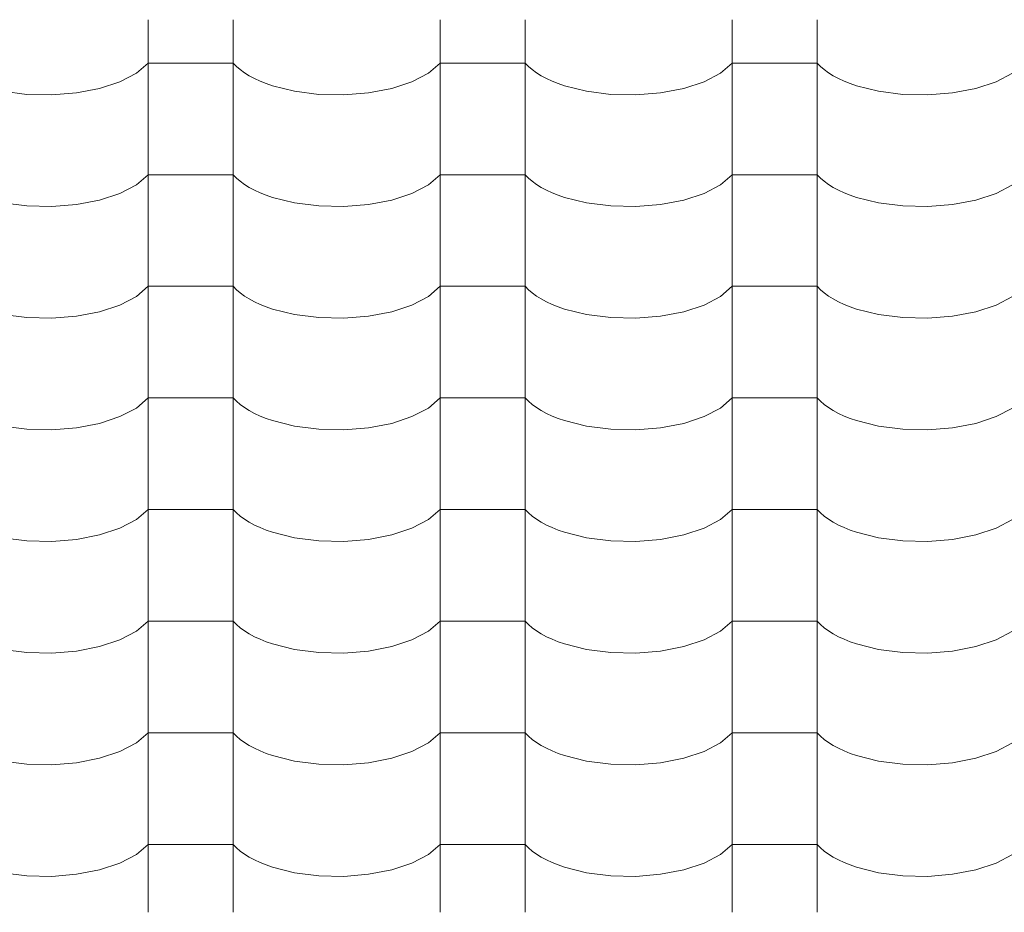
# Model space of a CAD drawing. Header units: millimetres. Extents: x -36478 to 31050, y -14815 to 11827.
# Tile 303 of 656: x -14329 to -13773, y 8472 to 8977. Entities that reach past the tile are written whole.
import ezdxf

# ---------------------------------------------------------------- set-up
doc = ezdxf.new("R2010")
doc.units = ezdxf.units.MM
doc.header["$MEASUREMENT"] = 0
doc.layers.add('Nové_Výplně - Povrchové', color=7, linetype='Continuous')

# ---------------------------------------------------------------- blocks, each defined once
blk = doc.blocks.new('*X13')
at = {"layer": 'Nové_Výplně - Povrchové', "color": 21, "linetype": 'Continuous', "lineweight": 20, "true_color": 0xffaaaa}
for p, q in [((-14256.72, 8976.77), (-14256.72, 8913.89)), ((-14208.69, 8976.77), (-14208.69, 8913.89)), ((-14091.72, 8976.77), (-14091.72, 8913.89)), ((-14043.69, 8976.77), (-14043.69, 8913.89)), ((-13926.72, 8976.77), (-13926.72, 8913.89)), ((-13878.69, 8976.77), (-13878.69, 8913.89)), ((-14263.39, 8946.54), (-14256.72, 8952.23)), ((-14232.71, 8952.23), (-14256.72, 8952.23)), ((-14208.69, 8952.23), (-14232.71, 8952.23)), ((-14208.69, 8952.23), (-14206.86, 8950.34)), ((-14098.39, 8946.54), (-14091.72, 8952.23)), ((-14067.71, 8952.23), (-14091.72, 8952.23)), ((-14043.69, 8952.23), (-14067.71, 8952.23)), ((-14043.69, 8952.23), (-14041.86, 8950.34)), ((-13933.39, 8946.54), (-13926.72, 8952.23)), ((-13902.71, 8952.23), (-13926.72, 8952.23)), ((-13878.69, 8952.23), (-13902.71, 8952.23)), ((-13878.69, 8952.23), (-13876.86, 8950.34)), ((-14272.7, 8941.68), (-14263.39, 8946.54)), ((-14206.86, 8950.34), (-14204.74, 8948.51)), ((-14204.74, 8948.51), (-14202.34, 8946.76)), ((-14202.34, 8946.76), (-14199.65, 8945.08)), ((-14107.7, 8941.68), (-14098.39, 8946.54)), ((-14041.86, 8950.34), (-14039.74, 8948.51)), ((-14039.74, 8948.51), (-14037.34, 8946.76)), ((-14037.34, 8946.76), (-14034.65, 8945.08)), ((-13942.7, 8941.68), (-13933.39, 8946.54)), ((-13876.86, 8950.34), (-13874.74, 8948.51)), ((-13874.74, 8948.51), (-13872.34, 8946.76)), ((-13872.34, 8946.76), (-13869.65, 8945.08)), ((-13777.7, 8941.68), (-13768.39, 8946.54)), ((-14284.18, 8937.89), (-14272.7, 8941.68)), ((-14199.65, 8945.08), (-14196.71, 8943.5)), ((-14196.71, 8943.5), (-14193.53, 8942.03)), ((-14193.53, 8942.03), (-14190.12, 8940.66)), ((-14190.12, 8940.66), (-14186.5, 8939.4)), ((-14119.18, 8937.89), (-14107.7, 8941.68)), ((-14034.65, 8945.08), (-14031.71, 8943.5)), ((-14031.71, 8943.5), (-14028.53, 8942.03)), ((-14028.53, 8942.03), (-14025.12, 8940.66)), ((-14025.12, 8940.66), (-14021.5, 8939.4)), ((-13954.18, 8937.89), (-13942.7, 8941.68)), ((-13869.65, 8945.08), (-13866.71, 8943.5)), ((-13866.71, 8943.5), (-13863.53, 8942.03)), ((-13863.53, 8942.03), (-13860.12, 8940.66)), ((-13860.12, 8940.66), (-13856.5, 8939.4)), ((-13789.18, 8937.89), (-13777.7, 8941.68)), ((-14339.05, 8936.3), (-14325.39, 8934.55)), ((-14325.39, 8934.55), (-14311.21, 8934.23)), ((-14311.21, 8934.23), (-14297.24, 8935.36)), ((-14297.24, 8935.36), (-14284.18, 8937.89)), ((-14186.5, 8939.4), (-14174.05, 8936.3)), ((-14174.05, 8936.3), (-14160.39, 8934.55)), ((-14160.39, 8934.55), (-14146.21, 8934.23)), ((-14146.21, 8934.23), (-14132.24, 8935.36)), ((-14132.24, 8935.36), (-14119.18, 8937.89)), ((-14021.5, 8939.4), (-14009.05, 8936.3)), ((-14009.05, 8936.3), (-13995.39, 8934.55)), ((-13995.39, 8934.55), (-13981.21, 8934.23)), ((-13981.21, 8934.23), (-13967.24, 8935.36)), ((-13967.24, 8935.36), (-13954.18, 8937.89)), ((-13856.5, 8939.4), (-13844.05, 8936.3)), ((-13844.05, 8936.3), (-13830.39, 8934.55)), ((-13830.39, 8934.55), (-13816.21, 8934.23)), ((-13816.21, 8934.23), (-13802.24, 8935.36)), ((-13802.24, 8935.36), (-13789.18, 8937.89)), ((-14256.72, 8913.66), (-14256.72, 8850.78)), ((-14208.69, 8913.66), (-14208.69, 8850.78)), ((-14091.72, 8913.66), (-14091.72, 8850.78)), ((-14043.69, 8913.66), (-14043.69, 8850.78)), ((-13926.72, 8913.66), (-13926.72, 8850.78)), ((-13878.69, 8913.66), (-13878.69, 8850.78)), ((-14263.39, 8883.44), (-14256.72, 8889.13)), ((-14232.71, 8889.13), (-14256.72, 8889.13)), ((-14208.69, 8889.13), (-14232.71, 8889.13)), ((-14208.69, 8889.13), (-14206.86, 8887.24)), ((-14206.86, 8887.24), (-14204.74, 8885.41)), ((-14204.74, 8885.41), (-14202.34, 8883.65)), ((-14098.39, 8883.44), (-14091.72, 8889.13)), ((-14067.71, 8889.13), (-14091.72, 8889.13)), ((-14043.69, 8889.13), (-14067.71, 8889.13)), ((-14043.69, 8889.13), (-14041.86, 8887.24)), ((-14041.86, 8887.24), (-14039.74, 8885.41)), ((-14039.74, 8885.41), (-14037.34, 8883.65)), ((-13933.39, 8883.44), (-13926.72, 8889.13)), ((-13902.71, 8889.13), (-13926.72, 8889.13)), ((-13878.69, 8889.13), (-13902.71, 8889.13)), ((-13878.69, 8889.13), (-13876.86, 8887.24)), ((-13876.86, 8887.24), (-13874.74, 8885.41)), ((-13874.74, 8885.41), (-13872.34, 8883.65)), ((-14284.18, 8874.78), (-14272.7, 8878.57)), ((-14272.7, 8878.57), (-14263.39, 8883.44)), ((-14202.34, 8883.65), (-14199.65, 8881.98)), ((-14199.65, 8881.98), (-14196.71, 8880.4)), ((-14196.71, 8880.4), (-14193.53, 8878.92)), ((-14193.53, 8878.92), (-14190.12, 8877.55)), ((-14119.18, 8874.78), (-14107.7, 8878.57)), ((-14107.7, 8878.57), (-14098.39, 8883.44)), ((-14037.34, 8883.65), (-14034.65, 8881.98)), ((-14034.65, 8881.98), (-14031.71, 8880.4)), ((-14031.71, 8880.4), (-14028.53, 8878.92)), ((-14028.53, 8878.92), (-14025.12, 8877.55)), ((-13954.18, 8874.78), (-13942.7, 8878.57)), ((-13942.7, 8878.57), (-13933.39, 8883.44)), ((-13872.34, 8883.65), (-13869.65, 8881.98)), ((-13869.65, 8881.98), (-13866.71, 8880.4)), ((-13866.71, 8880.4), (-13863.53, 8878.92)), ((-13863.53, 8878.92), (-13860.12, 8877.55)), ((-13789.18, 8874.78), (-13777.7, 8878.57)), ((-13777.7, 8878.57), (-13768.39, 8883.44)), ((-14339.05, 8873.2), (-14325.39, 8871.44)), ((-14297.24, 8872.25), (-14284.18, 8874.78)), ((-14190.12, 8877.55), (-14186.5, 8876.3)), ((-14186.5, 8876.3), (-14174.05, 8873.2)), ((-14174.05, 8873.2), (-14160.39, 8871.44)), ((-14132.24, 8872.25), (-14119.18, 8874.78)), ((-14025.12, 8877.55), (-14021.5, 8876.3)), ((-14021.5, 8876.3), (-14009.05, 8873.2)), ((-14009.05, 8873.2), (-13995.39, 8871.44)), ((-13967.24, 8872.25), (-13954.18, 8874.78)), ((-13860.12, 8877.55), (-13856.5, 8876.3)), ((-13856.5, 8876.3), (-13844.05, 8873.2)), ((-13844.05, 8873.2), (-13830.39, 8871.44)), ((-13802.24, 8872.25), (-13789.18, 8874.78)), ((-14325.39, 8871.44), (-14311.21, 8871.12)), ((-14311.21, 8871.12), (-14297.24, 8872.25)), ((-14160.39, 8871.44), (-14146.21, 8871.12)), ((-14146.21, 8871.12), (-14132.24, 8872.25)), ((-13995.39, 8871.44), (-13981.21, 8871.12)), ((-13981.21, 8871.12), (-13967.24, 8872.25)), ((-13830.39, 8871.44), (-13816.21, 8871.12)), ((-13816.21, 8871.12), (-13802.24, 8872.25)), ((-14256.72, 8850.56), (-14256.72, 8787.68)), ((-14208.69, 8850.56), (-14208.69, 8787.68)), ((-14091.72, 8850.56), (-14091.72, 8787.68)), ((-14043.69, 8850.56), (-14043.69, 8787.68)), ((-13926.72, 8850.56), (-13926.72, 8787.68)), ((-13878.69, 8850.56), (-13878.69, 8787.68)), ((-14263.39, 8820.34), (-14256.72, 8826.03)), ((-14232.71, 8826.03), (-14256.72, 8826.03)), ((-14208.69, 8826.03), (-14232.71, 8826.03)), ((-14208.69, 8826.03), (-14206.86, 8824.13)), ((-14206.86, 8824.13), (-14204.74, 8822.3)), ((-14098.39, 8820.34), (-14091.72, 8826.03)), ((-14067.71, 8826.03), (-14091.72, 8826.03)), ((-14043.69, 8826.03), (-14067.71, 8826.03)), ((-14043.69, 8826.03), (-14041.86, 8824.13)), ((-14041.86, 8824.13), (-14039.74, 8822.3)), ((-13933.39, 8820.34), (-13926.72, 8826.03)), ((-13902.71, 8826.03), (-13926.72, 8826.03)), ((-13878.69, 8826.03), (-13902.71, 8826.03)), ((-13878.69, 8826.03), (-13876.86, 8824.13)), ((-13876.86, 8824.13), (-13874.74, 8822.3)), ((-14272.7, 8815.47), (-14263.39, 8820.34)), ((-14204.74, 8822.3), (-14202.34, 8820.55)), ((-14202.34, 8820.55), (-14199.65, 8818.87)), ((-14199.65, 8818.87), (-14196.71, 8817.3)), ((-14107.7, 8815.47), (-14098.39, 8820.34)), ((-14039.74, 8822.3), (-14037.34, 8820.55)), ((-14037.34, 8820.55), (-14034.65, 8818.87)), ((-14034.65, 8818.87), (-14031.71, 8817.3)), ((-13942.7, 8815.47), (-13933.39, 8820.34)), ((-13874.74, 8822.3), (-13872.34, 8820.55)), ((-13872.34, 8820.55), (-13869.65, 8818.87)), ((-13869.65, 8818.87), (-13866.71, 8817.3)), ((-13777.7, 8815.47), (-13768.39, 8820.34)), ((-14284.18, 8811.68), (-14272.7, 8815.47)), ((-14196.71, 8817.3), (-14193.53, 8815.82)), ((-14193.53, 8815.82), (-14190.12, 8814.45)), ((-14190.12, 8814.45), (-14186.5, 8813.19)), ((-14186.5, 8813.19), (-14174.05, 8810.09)), ((-14119.18, 8811.68), (-14107.7, 8815.47)), ((-14031.71, 8817.3), (-14028.53, 8815.82)), ((-14028.53, 8815.82), (-14025.12, 8814.45)), ((-14025.12, 8814.45), (-14021.5, 8813.19)), ((-14021.5, 8813.19), (-14009.05, 8810.09)), ((-13954.18, 8811.68), (-13942.7, 8815.47)), ((-13866.71, 8817.3), (-13863.53, 8815.82)), ((-13863.53, 8815.82), (-13860.12, 8814.45)), ((-13860.12, 8814.45), (-13856.5, 8813.19)), ((-13856.5, 8813.19), (-13844.05, 8810.09)), ((-13789.18, 8811.68), (-13777.7, 8815.47)), ((-14339.05, 8810.09), (-14325.39, 8808.34)), ((-14325.39, 8808.34), (-14311.21, 8808.02)), ((-14311.21, 8808.02), (-14297.24, 8809.15)), ((-14297.24, 8809.15), (-14284.18, 8811.68)), ((-14174.05, 8810.09), (-14160.39, 8808.34)), ((-14160.39, 8808.34), (-14146.21, 8808.02)), ((-14146.21, 8808.02), (-14132.24, 8809.15)), ((-14132.24, 8809.15), (-14119.18, 8811.68)), ((-14009.05, 8810.09), (-13995.39, 8808.34)), ((-13995.39, 8808.34), (-13981.21, 8808.02)), ((-13981.21, 8808.02), (-13967.24, 8809.15)), ((-13967.24, 8809.15), (-13954.18, 8811.68)), ((-13844.05, 8810.09), (-13830.39, 8808.34)), ((-13830.39, 8808.34), (-13816.21, 8808.02)), ((-13816.21, 8808.02), (-13802.24, 8809.15)), ((-13802.24, 8809.15), (-13789.18, 8811.68)), ((-14256.72, 8787.45), (-14256.72, 8724.57)), ((-14208.69, 8787.45), (-14208.69, 8724.57)), ((-14091.72, 8787.45), (-14091.72, 8724.57)), ((-14043.69, 8787.45), (-14043.69, 8724.57)), ((-13926.72, 8787.45), (-13926.72, 8724.57)), ((-13878.69, 8787.45), (-13878.69, 8724.57)), ((-14263.39, 8757.23), (-14256.72, 8762.92)), ((-14232.71, 8762.92), (-14256.72, 8762.92)), ((-14208.69, 8762.92), (-14232.71, 8762.92)), ((-14208.69, 8762.92), (-14206.86, 8761.03)), ((-14098.39, 8757.23), (-14091.72, 8762.92)), ((-14067.71, 8762.92), (-14091.72, 8762.92)), ((-14043.69, 8762.92), (-14067.71, 8762.92)), ((-14043.69, 8762.92), (-14041.86, 8761.03)), ((-13933.39, 8757.23), (-13926.72, 8762.92)), ((-13902.71, 8762.92), (-13926.72, 8762.92)), ((-13878.69, 8762.92), (-13902.71, 8762.92)), ((-13878.69, 8762.92), (-13876.86, 8761.03)), ((-14272.7, 8752.37), (-14263.39, 8757.23)), ((-14206.86, 8761.03), (-14204.74, 8759.2)), ((-14204.74, 8759.2), (-14202.34, 8757.44)), ((-14202.34, 8757.44), (-14199.65, 8755.77)), ((-14107.7, 8752.37), (-14098.39, 8757.23)), ((-14041.86, 8761.03), (-14039.74, 8759.2)), ((-14039.74, 8759.2), (-14037.34, 8757.44)), ((-14037.34, 8757.44), (-14034.65, 8755.77)), ((-13942.7, 8752.37), (-13933.39, 8757.23)), ((-13876.86, 8761.03), (-13874.74, 8759.2)), ((-13874.74, 8759.2), (-13872.34, 8757.44)), ((-13872.34, 8757.44), (-13869.65, 8755.77)), ((-13777.7, 8752.37), (-13768.39, 8757.23)), ((-14284.18, 8748.57), (-14272.7, 8752.37)), ((-14199.65, 8755.77), (-14196.71, 8754.19)), ((-14196.71, 8754.19), (-14193.53, 8752.71)), ((-14193.53, 8752.71), (-14190.12, 8751.34)), ((-14190.12, 8751.34), (-14186.5, 8750.09)), ((-14119.18, 8748.57), (-14107.7, 8752.37)), ((-14034.65, 8755.77), (-14031.71, 8754.19)), ((-14031.71, 8754.19), (-14028.53, 8752.71)), ((-14028.53, 8752.71), (-14025.12, 8751.34)), ((-14025.12, 8751.34), (-14021.5, 8750.09)), ((-13954.18, 8748.57), (-13942.7, 8752.37)), ((-13869.65, 8755.77), (-13866.71, 8754.19)), ((-13866.71, 8754.19), (-13863.53, 8752.71)), ((-13863.53, 8752.71), (-13860.12, 8751.34)), ((-13860.12, 8751.34), (-13856.5, 8750.09)), ((-13789.18, 8748.57), (-13777.7, 8752.37)), ((-14339.05, 8746.99), (-14325.39, 8745.23)), ((-14325.39, 8745.23), (-14311.21, 8744.91)), ((-14311.21, 8744.91), (-14297.24, 8746.04)), ((-14297.24, 8746.04), (-14284.18, 8748.57)), ((-14186.5, 8750.09), (-14174.05, 8746.99)), ((-14174.05, 8746.99), (-14160.39, 8745.23)), ((-14160.39, 8745.23), (-14146.21, 8744.91)), ((-14146.21, 8744.91), (-14132.24, 8746.04)), ((-14132.24, 8746.04), (-14119.18, 8748.57)), ((-14021.5, 8750.09), (-14009.05, 8746.99)), ((-14009.05, 8746.99), (-13995.39, 8745.23)), ((-13995.39, 8745.23), (-13981.21, 8744.91)), ((-13981.21, 8744.91), (-13967.24, 8746.04)), ((-13967.24, 8746.04), (-13954.18, 8748.57)), ((-13856.5, 8750.09), (-13844.05, 8746.99)), ((-13844.05, 8746.99), (-13830.39, 8745.23)), ((-13830.39, 8745.23), (-13816.21, 8744.91)), ((-13816.21, 8744.91), (-13802.24, 8746.04)), ((-13802.24, 8746.04), (-13789.18, 8748.57)), ((-14256.72, 8724.35), (-14256.72, 8661.47)), ((-14208.69, 8724.35), (-14208.69, 8661.47)), ((-14091.72, 8724.35), (-14091.72, 8661.47)), ((-14043.69, 8724.35), (-14043.69, 8661.47)), ((-13926.72, 8724.35), (-13926.72, 8661.47)), ((-13878.69, 8724.35), (-13878.69, 8661.47)), ((-14263.39, 8694.13), (-14256.72, 8699.82)), ((-14232.71, 8699.82), (-14256.72, 8699.82)), ((-14208.69, 8699.82), (-14232.71, 8699.82)), ((-14208.69, 8699.82), (-14206.86, 8697.92)), ((-14206.86, 8697.92), (-14204.74, 8696.09)), ((-14204.74, 8696.09), (-14202.34, 8694.34)), ((-14098.39, 8694.13), (-14091.72, 8699.82)), ((-14067.71, 8699.82), (-14091.72, 8699.82)), ((-14043.69, 8699.82), (-14067.71, 8699.82)), ((-14043.69, 8699.82), (-14041.86, 8697.92)), ((-14041.86, 8697.92), (-14039.74, 8696.09)), ((-14039.74, 8696.09), (-14037.34, 8694.34)), ((-13933.39, 8694.13), (-13926.72, 8699.82)), ((-13902.71, 8699.82), (-13926.72, 8699.82)), ((-13878.69, 8699.82), (-13902.71, 8699.82)), ((-13878.69, 8699.82), (-13876.86, 8697.92)), ((-13876.86, 8697.92), (-13874.74, 8696.09)), ((-13874.74, 8696.09), (-13872.34, 8694.34)), ((-14272.7, 8689.26), (-14263.39, 8694.13)), ((-14202.34, 8694.34), (-14199.65, 8692.66)), ((-14199.65, 8692.66), (-14196.71, 8691.09)), ((-14196.71, 8691.09), (-14193.53, 8689.61)), ((-14193.53, 8689.61), (-14190.12, 8688.24)), ((-14107.7, 8689.26), (-14098.39, 8694.13)), ((-14037.34, 8694.34), (-14034.65, 8692.66)), ((-14034.65, 8692.66), (-14031.71, 8691.09)), ((-14031.71, 8691.09), (-14028.53, 8689.61)), ((-14028.53, 8689.61), (-14025.12, 8688.24)), ((-13942.7, 8689.26), (-13933.39, 8694.13)), ((-13872.34, 8694.34), (-13869.65, 8692.66)), ((-13869.65, 8692.66), (-13866.71, 8691.09)), ((-13866.71, 8691.09), (-13863.53, 8689.61)), ((-13863.53, 8689.61), (-13860.12, 8688.24)), ((-13777.7, 8689.26), (-13768.39, 8694.13)), ((-14339.05, 8683.88), (-14325.39, 8682.13)), ((-14297.24, 8682.94), (-14284.18, 8685.47)), ((-14284.18, 8685.47), (-14272.7, 8689.26)), ((-14190.12, 8688.24), (-14186.5, 8686.98)), ((-14186.5, 8686.98), (-14174.05, 8683.88)), ((-14174.05, 8683.88), (-14160.39, 8682.13)), ((-14132.24, 8682.94), (-14119.18, 8685.47)), ((-14119.18, 8685.47), (-14107.7, 8689.26)), ((-14025.12, 8688.24), (-14021.5, 8686.98)), ((-14021.5, 8686.98), (-14009.05, 8683.88)), ((-14009.05, 8683.88), (-13995.39, 8682.13)), ((-13967.24, 8682.94), (-13954.18, 8685.47)), ((-13954.18, 8685.47), (-13942.7, 8689.26)), ((-13860.12, 8688.24), (-13856.5, 8686.98)), ((-13856.5, 8686.98), (-13844.05, 8683.88)), ((-13844.05, 8683.88), (-13830.39, 8682.13)), ((-13802.24, 8682.94), (-13789.18, 8685.47)), ((-13789.18, 8685.47), (-13777.7, 8689.26)), ((-14325.39, 8682.13), (-14311.21, 8681.81)), ((-14311.21, 8681.81), (-14297.24, 8682.94)), ((-14160.39, 8682.13), (-14146.21, 8681.81)), ((-14146.21, 8681.81), (-14132.24, 8682.94)), ((-13995.39, 8682.13), (-13981.21, 8681.81)), ((-13981.21, 8681.81), (-13967.24, 8682.94)), ((-13830.39, 8682.13), (-13816.21, 8681.81)), ((-13816.21, 8681.81), (-13802.24, 8682.94)), ((-14256.72, 8661.24), (-14256.72, 8598.36)), ((-14208.69, 8661.24), (-14208.69, 8598.36)), ((-14091.72, 8661.24), (-14091.72, 8598.36)), ((-14043.69, 8661.24), (-14043.69, 8598.36)), ((-13926.72, 8661.24), (-13926.72, 8598.36)), ((-13878.69, 8661.24), (-13878.69, 8598.36)), ((-14263.39, 8631.02), (-14256.72, 8636.71)), ((-14232.71, 8636.71), (-14256.72, 8636.71)), ((-14208.69, 8636.71), (-14232.71, 8636.71)), ((-14208.69, 8636.71), (-14206.86, 8634.82)), ((-14206.86, 8634.82), (-14204.74, 8632.99)), ((-14098.39, 8631.02), (-14091.72, 8636.71)), ((-14067.71, 8636.71), (-14091.72, 8636.71)), ((-14043.69, 8636.71), (-14067.71, 8636.71)), ((-14043.69, 8636.71), (-14041.86, 8634.82)), ((-14041.86, 8634.82), (-14039.74, 8632.99)), ((-13933.39, 8631.02), (-13926.72, 8636.71)), ((-13902.71, 8636.71), (-13926.72, 8636.71)), ((-13878.69, 8636.71), (-13902.71, 8636.71)), ((-13878.69, 8636.71), (-13876.86, 8634.82)), ((-13876.86, 8634.82), (-13874.74, 8632.99)), ((-14272.7, 8626.16), (-14263.39, 8631.02)), ((-14204.74, 8632.99), (-14202.34, 8631.23)), ((-14202.34, 8631.23), (-14199.65, 8629.56)), ((-14199.65, 8629.56), (-14196.71, 8627.98)), ((-14107.7, 8626.16), (-14098.39, 8631.02)), ((-14039.74, 8632.99), (-14037.34, 8631.23)), ((-14037.34, 8631.23), (-14034.65, 8629.56)), ((-14034.65, 8629.56), (-14031.71, 8627.98)), ((-13942.7, 8626.16), (-13933.39, 8631.02)), ((-13874.74, 8632.99), (-13872.34, 8631.23)), ((-13872.34, 8631.23), (-13869.65, 8629.56)), ((-13869.65, 8629.56), (-13866.71, 8627.98)), ((-13777.7, 8626.16), (-13768.39, 8631.02)), ((-14284.18, 8622.36), (-14272.7, 8626.16)), ((-14196.71, 8627.98), (-14193.53, 8626.5)), ((-14193.53, 8626.5), (-14190.12, 8625.13)), ((-14190.12, 8625.13), (-14186.5, 8623.88)), ((-14186.5, 8623.88), (-14174.05, 8620.78)), ((-14119.18, 8622.36), (-14107.7, 8626.16)), ((-14031.71, 8627.98), (-14028.53, 8626.5)), ((-14028.53, 8626.5), (-14025.12, 8625.13)), ((-14025.12, 8625.13), (-14021.5, 8623.88)), ((-14021.5, 8623.88), (-14009.05, 8620.78)), ((-13954.18, 8622.36), (-13942.7, 8626.16)), ((-13866.71, 8627.98), (-13863.53, 8626.5)), ((-13863.53, 8626.5), (-13860.12, 8625.13)), ((-13860.12, 8625.13), (-13856.5, 8623.88)), ((-13856.5, 8623.88), (-13844.05, 8620.78)), ((-13789.18, 8622.36), (-13777.7, 8626.16)), ((-14339.05, 8620.78), (-14325.39, 8619.02)), ((-14325.39, 8619.02), (-14311.21, 8618.7)), ((-14311.21, 8618.7), (-14297.24, 8619.84)), ((-14297.24, 8619.84), (-14284.18, 8622.36)), ((-14174.05, 8620.78), (-14160.39, 8619.02)), ((-14160.39, 8619.02), (-14146.21, 8618.7)), ((-14146.21, 8618.7), (-14132.24, 8619.84)), ((-14132.24, 8619.84), (-14119.18, 8622.36)), ((-14009.05, 8620.78), (-13995.39, 8619.02)), ((-13995.39, 8619.02), (-13981.21, 8618.7)), ((-13981.21, 8618.7), (-13967.24, 8619.84)), ((-13967.24, 8619.84), (-13954.18, 8622.36)), ((-13844.05, 8620.78), (-13830.39, 8619.02)), ((-13830.39, 8619.02), (-13816.21, 8618.7)), ((-13816.21, 8618.7), (-13802.24, 8619.84)), ((-13802.24, 8619.84), (-13789.18, 8622.36)), ((-14256.72, 8598.14), (-14256.72, 8535.26)), ((-14208.69, 8598.14), (-14208.69, 8535.26)), ((-14091.72, 8598.14), (-14091.72, 8535.26)), ((-14043.69, 8598.14), (-14043.69, 8535.26)), ((-13926.72, 8598.14), (-13926.72, 8535.26)), ((-13878.69, 8598.14), (-13878.69, 8535.26)), ((-14263.39, 8567.92), (-14256.72, 8573.61)), ((-14232.71, 8573.61), (-14256.72, 8573.61)), ((-14208.69, 8573.61), (-14232.71, 8573.61)), ((-14208.69, 8573.61), (-14206.86, 8571.71)), ((-14098.39, 8567.92), (-14091.72, 8573.61)), ((-14067.71, 8573.61), (-14091.72, 8573.61)), ((-14043.69, 8573.61), (-14067.71, 8573.61)), ((-14043.69, 8573.61), (-14041.86, 8571.71)), ((-13933.39, 8567.92), (-13926.72, 8573.61)), ((-13902.71, 8573.61), (-13926.72, 8573.61)), ((-13878.69, 8573.61), (-13902.71, 8573.61)), ((-13878.69, 8573.61), (-13876.86, 8571.71)), ((-14272.7, 8563.05), (-14263.39, 8567.92)), ((-14206.86, 8571.71), (-14204.74, 8569.88)), ((-14204.74, 8569.88), (-14202.34, 8568.13)), ((-14202.34, 8568.13), (-14199.65, 8566.46)), ((-14107.7, 8563.05), (-14098.39, 8567.92)), ((-14041.86, 8571.71), (-14039.74, 8569.88)), ((-14039.74, 8569.88), (-14037.34, 8568.13)), ((-14037.34, 8568.13), (-14034.65, 8566.46)), ((-13942.7, 8563.05), (-13933.39, 8567.92)), ((-13876.86, 8571.71), (-13874.74, 8569.88)), ((-13874.74, 8569.88), (-13872.34, 8568.13)), ((-13872.34, 8568.13), (-13869.65, 8566.46)), ((-13777.7, 8563.05), (-13768.39, 8567.92)), ((-14284.18, 8559.26), (-14272.7, 8563.05)), ((-14199.65, 8566.46), (-14196.71, 8564.88)), ((-14196.71, 8564.88), (-14193.53, 8563.4)), ((-14193.53, 8563.4), (-14190.12, 8562.03)), ((-14190.12, 8562.03), (-14186.5, 8560.77)), ((-14119.18, 8559.26), (-14107.7, 8563.05)), ((-14034.65, 8566.46), (-14031.71, 8564.88)), ((-14031.71, 8564.88), (-14028.53, 8563.4)), ((-14028.53, 8563.4), (-14025.12, 8562.03)), ((-14025.12, 8562.03), (-14021.5, 8560.77)), ((-13954.18, 8559.26), (-13942.7, 8563.05)), ((-13869.65, 8566.46), (-13866.71, 8564.88)), ((-13866.71, 8564.88), (-13863.53, 8563.4)), ((-13863.53, 8563.4), (-13860.12, 8562.03)), ((-13860.12, 8562.03), (-13856.5, 8560.77)), ((-13789.18, 8559.26), (-13777.7, 8563.05)), ((-14339.05, 8557.67), (-14325.39, 8555.92)), ((-14325.39, 8555.92), (-14311.21, 8555.6)), ((-14311.21, 8555.6), (-14297.24, 8556.73)), ((-14297.24, 8556.73), (-14284.18, 8559.26)), ((-14186.5, 8560.77), (-14174.05, 8557.67)), ((-14174.05, 8557.67), (-14160.39, 8555.92)), ((-14160.39, 8555.92), (-14146.21, 8555.6)), ((-14146.21, 8555.6), (-14132.24, 8556.73)), ((-14132.24, 8556.73), (-14119.18, 8559.26)), ((-14021.5, 8560.77), (-14009.05, 8557.67)), ((-14009.05, 8557.67), (-13995.39, 8555.92)), ((-13995.39, 8555.92), (-13981.21, 8555.6)), ((-13981.21, 8555.6), (-13967.24, 8556.73)), ((-13967.24, 8556.73), (-13954.18, 8559.26)), ((-13856.5, 8560.77), (-13844.05, 8557.67)), ((-13844.05, 8557.67), (-13830.39, 8555.92)), ((-13830.39, 8555.92), (-13816.21, 8555.6)), ((-13816.21, 8555.6), (-13802.24, 8556.73)), ((-13802.24, 8556.73), (-13789.18, 8559.26)), ((-14256.72, 8535.03), (-14256.72, 8472.16)), ((-14208.69, 8535.03), (-14208.69, 8472.16)), ((-14091.72, 8535.03), (-14091.72, 8472.16)), ((-14043.69, 8535.03), (-14043.69, 8472.16)), ((-13926.72, 8535.03), (-13926.72, 8472.16)), ((-13878.69, 8535.03), (-13878.69, 8472.16)), ((-14263.39, 8504.81), (-14256.72, 8510.5)), ((-14232.71, 8510.5), (-14256.72, 8510.5)), ((-14208.69, 8510.5), (-14232.71, 8510.5)), ((-14208.69, 8510.5), (-14206.86, 8508.61)), ((-14206.86, 8508.61), (-14204.74, 8506.78)), ((-14204.74, 8506.78), (-14202.34, 8505.02)), ((-14098.39, 8504.81), (-14091.72, 8510.5)), ((-14067.71, 8510.5), (-14091.72, 8510.5)), ((-14043.69, 8510.5), (-14067.71, 8510.5)), ((-14043.69, 8510.5), (-14041.86, 8508.61)), ((-14041.86, 8508.61), (-14039.74, 8506.78)), ((-14039.74, 8506.78), (-14037.34, 8505.02)), ((-13933.39, 8504.81), (-13926.72, 8510.5)), ((-13902.71, 8510.5), (-13926.72, 8510.5)), ((-13878.69, 8510.5), (-13902.71, 8510.5)), ((-13878.69, 8510.5), (-13876.86, 8508.61)), ((-13876.86, 8508.61), (-13874.74, 8506.78)), ((-13874.74, 8506.78), (-13872.34, 8505.02)), ((-14272.7, 8499.95), (-14263.39, 8504.81)), ((-14202.34, 8505.02), (-14199.65, 8503.35)), ((-14199.65, 8503.35), (-14196.71, 8501.77)), ((-14196.71, 8501.77), (-14193.53, 8500.29)), ((-14193.53, 8500.29), (-14190.12, 8498.92)), ((-14107.7, 8499.95), (-14098.39, 8504.81)), ((-14037.34, 8505.02), (-14034.65, 8503.35)), ((-14034.65, 8503.35), (-14031.71, 8501.77)), ((-14031.71, 8501.77), (-14028.53, 8500.29)), ((-14028.53, 8500.29), (-14025.12, 8498.92)), ((-13942.7, 8499.95), (-13933.39, 8504.81)), ((-13872.34, 8505.02), (-13869.65, 8503.35)), ((-13869.65, 8503.35), (-13866.71, 8501.77)), ((-13866.71, 8501.77), (-13863.53, 8500.29)), ((-13863.53, 8500.29), (-13860.12, 8498.92)), ((-13777.7, 8499.95), (-13768.39, 8504.81)), ((-14297.24, 8493.63), (-14284.18, 8496.15)), ((-14284.18, 8496.15), (-14272.7, 8499.95)), ((-14190.12, 8498.92), (-14186.5, 8497.67)), ((-14186.5, 8497.67), (-14174.05, 8494.57)), ((-14132.24, 8493.63), (-14119.18, 8496.15)), ((-14119.18, 8496.15), (-14107.7, 8499.95)), ((-14025.12, 8498.92), (-14021.5, 8497.67)), ((-14021.5, 8497.67), (-14009.05, 8494.57)), ((-13967.24, 8493.63), (-13954.18, 8496.15)), ((-13954.18, 8496.15), (-13942.7, 8499.95)), ((-13860.12, 8498.92), (-13856.5, 8497.67)), ((-13856.5, 8497.67), (-13844.05, 8494.57)), ((-13802.24, 8493.63), (-13789.18, 8496.15)), ((-13789.18, 8496.15), (-13777.7, 8499.95)), ((-14339.05, 8494.57), (-14325.39, 8492.81)), ((-14325.39, 8492.81), (-14311.21, 8492.49)), ((-14311.21, 8492.49), (-14297.24, 8493.63)), ((-14174.05, 8494.57), (-14160.39, 8492.81)), ((-14160.39, 8492.81), (-14146.21, 8492.49)), ((-14146.21, 8492.49), (-14132.24, 8493.63)), ((-14009.05, 8494.57), (-13995.39, 8492.81)), ((-13995.39, 8492.81), (-13981.21, 8492.49)), ((-13981.21, 8492.49), (-13967.24, 8493.63)), ((-13844.05, 8494.57), (-13830.39, 8492.81)), ((-13830.39, 8492.81), (-13816.21, 8492.49)), ((-13816.21, 8492.49), (-13802.24, 8493.63))]:
    blk.add_line(p, q, dxfattribs=at)
blk = doc.blocks.new('výplň_6_1', base_point=(0, 0))
at = {"layer": 'Nové_Výplně - Povrchové', "color": 21, "linetype": 'Continuous', "lineweight": 20, "true_color": 0xffaaaa}
blk.add_blockref('*X13', (0, 0), dxfattribs=at)

msp = doc.modelspace()

# ---------------------------------------------------------------- block references
at = {"layer": 'Nové_Výplně - Povrchové', "color": 21, "linetype": 'Continuous', "lineweight": 20, "true_color": 0xffaaaa}
msp.add_blockref('výplň_6_1', (0, 0), dxfattribs=at)

doc.saveas('drawing.dxf')
